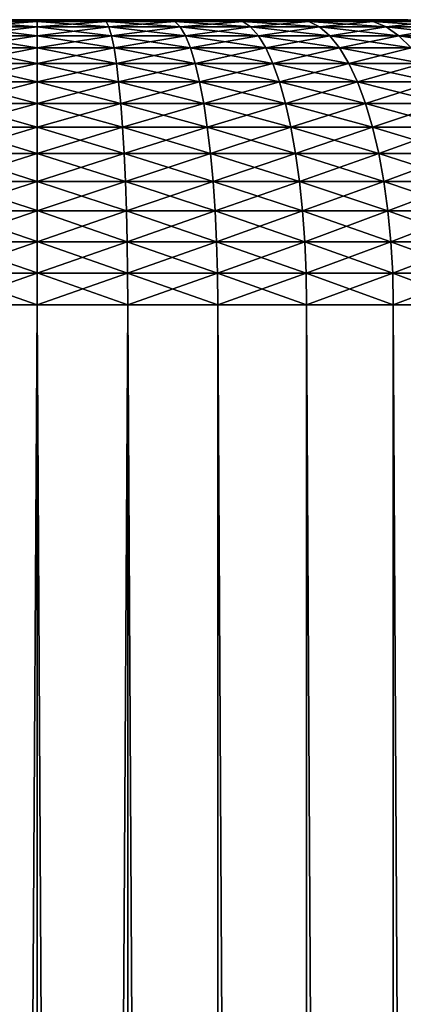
# Model space of a CAD drawing. Header units: metres. Extents: x -2 to 85, y -75 to 96.
# Tile 439 of 444: x 77.6 to 78.68, y 92.74 to 95.5. Entities that reach past the tile are written whole.
import ezdxf

# ---------------------------------------------------------------- set-up
doc = ezdxf.new("R2010")
doc.units = ezdxf.units.M
doc.layers.add('solid_20204500', color=7, linetype='CONTINUOUS')

msp = doc.modelspace()

# ---------------------------------------------------------------- linework, layer by layer
at = {"layer": 'solid_20204500'}
for points in [[(77.455833, 95.494972, -2.281323), (77.552437, 95.5, -2.197887), (77.650002, 95.5, -2.2)], [(77.455833, 95.494972, -2.281323), (77.650002, 95.5, -2.2), (77.650002, 95.494972, -2.289572)], [(77.650002, 95.494972, 2.289572), (77.552437, 95.5, 2.197887), (77.455833, 95.494972, 2.281323)], [(77.552437, 95.5, -2.197887), (77.650002, 95.5, 2.2), (77.650002, 95.5, -2.2)], [(77.552437, 95.5, -2.197887), (77.552437, 95.5, 2.197887), (77.650002, 95.5, 2.2)], [(77.650002, 95.494972, 2.289572), (77.650002, 95.5, 2.2), (77.552437, 95.5, 2.197887)], [(77.747566, 95.5, 2.197887), (77.747566, 95.5, -2.197887), (77.650002, 95.5, -2.2)], [(77.650002, 95.494972, -2.289572), (77.650002, 95.5, -2.2), (77.747566, 95.5, -2.197887)], [(77.650002, 95.5, 2.2), (77.747566, 95.5, 2.197887), (77.650002, 95.5, -2.2)], [(77.84417, 95.494972, -2.281323), (77.650002, 95.494972, -2.289572), (77.747566, 95.5, -2.197887)], [(77.84417, 95.494972, 2.281323), (77.747566, 95.5, 2.197887), (77.650002, 95.5, 2.2)], [(77.84417, 95.494972, 2.281323), (77.650002, 95.5, 2.2), (77.650002, 95.494972, 2.289572)], [(77.844864, 95.5, 2.191405), (77.844864, 95.5, -2.191405), (77.747566, 95.5, -2.197887)], [(77.84417, 95.494972, -2.281323), (77.747566, 95.5, -2.197887), (77.844864, 95.5, -2.191405)], [(77.747566, 95.5, 2.197887), (77.844864, 95.5, 2.191405), (77.747566, 95.5, -2.197887)], [(77.84417, 95.494972, 2.281323), (77.844864, 95.5, 2.191405), (77.747566, 95.5, 2.197887)], [(77.84417, 95.494972, -2.281323), (77.844864, 95.5, -2.191405), (77.941887, 95.5, -2.180554)], [(77.84417, 95.494972, -2.281323), (77.941887, 95.5, -2.180554), (78.036942, 95.494972, -2.256638)], [(78.036942, 95.494972, 2.256638), (77.844864, 95.5, 2.191405), (77.84417, 95.494972, 2.281323)], [(77.941887, 95.5, 2.180554), (77.941887, 95.5, -2.180554), (77.844864, 95.5, -2.191405)], [(77.844864, 95.5, 2.191405), (77.941887, 95.5, 2.180554), (77.844864, 95.5, -2.191405)], [(78.036942, 95.494972, 2.256638), (77.941887, 95.5, 2.180554), (77.844864, 95.5, 2.191405)], [(78.038887, 95.5, 2.165313), (78.038887, 95.5, -2.165313), (77.941887, 95.5, -2.180554)], [(78.036942, 95.494972, -2.256638), (77.941887, 95.5, -2.180554), (78.038887, 95.5, -2.165313)], [(77.941887, 95.5, 2.180554), (78.038887, 95.5, 2.165313), (77.941887, 95.5, -2.180554)], [(78.036942, 95.494972, 2.256638), (78.038887, 95.5, 2.165313), (77.941887, 95.5, 2.180554)], [(78.036942, 95.494972, -2.256638), (78.038887, 95.5, -2.165313), (78.135658, 95.5, -2.145699)], [(78.036942, 95.494972, -2.256638), (78.135658, 95.5, -2.145699), (78.226921, 95.494972, -2.215694)], [(78.226921, 95.494972, 2.215694), (78.038887, 95.5, 2.165313), (78.036942, 95.494972, 2.256638)], [(78.135658, 95.5, 2.145699), (78.135658, 95.5, -2.145699), (78.038887, 95.5, -2.165313)], [(78.038887, 95.5, 2.165313), (78.135658, 95.5, 2.145699), (78.038887, 95.5, -2.165313)], [(78.226921, 95.494972, 2.215694), (78.135658, 95.5, 2.145699), (78.038887, 95.5, 2.165313)], [(78.231438, 95.5, 2.121777), (78.231438, 95.5, -2.121777), (78.135658, 95.5, -2.145699)], [(78.226921, 95.494972, -2.215694), (78.135658, 95.5, -2.145699), (78.231438, 95.5, -2.121777)], [(78.135658, 95.5, 2.145699), (78.231438, 95.5, 2.121777), (78.135658, 95.5, -2.145699)], [(78.226921, 95.494972, 2.215694), (78.231438, 95.5, 2.121777), (78.135658, 95.5, 2.145699)], [(78.226921, 95.494972, -2.215694), (78.231438, 95.5, -2.121777), (78.32608, 95.5, -2.093508)], [(78.226921, 95.494972, -2.215694), (78.32608, 95.5, -2.093508), (78.41275, 95.494972, -2.158785)], [(78.41275, 95.494972, 2.158785), (78.231438, 95.5, 2.121777), (78.226921, 95.494972, 2.215694)], [(78.32608, 95.5, 2.093508), (78.32608, 95.5, -2.093508), (78.231438, 95.5, -2.121777)], [(78.231438, 95.5, 2.121777), (78.32608, 95.5, 2.093508), (78.231438, 95.5, -2.121777)], [(78.41275, 95.494972, 2.158785), (78.32608, 95.5, 2.093508), (78.231438, 95.5, 2.121777)], [(78.419739, 95.5, 2.060914), (78.419739, 95.5, -2.060914), (78.32608, 95.5, -2.093508)], [(78.41275, 95.494972, -2.158785), (78.32608, 95.5, -2.093508), (78.419739, 95.5, -2.060914)], [(78.32608, 95.5, 2.093508), (78.419739, 95.5, 2.060914), (78.32608, 95.5, -2.093508)], [(78.41275, 95.494972, 2.158785), (78.419739, 95.5, 2.060914), (78.32608, 95.5, 2.093508)], [(78.41275, 95.494972, -2.158785), (78.419739, 95.5, -2.060914), (78.511681, 95.5, -2.024229)], [(78.41275, 95.494972, -2.158785), (78.511681, 95.5, -2.024229), (78.593079, 95.494972, -2.086323)], [(78.593079, 95.494972, 2.086323), (78.419739, 95.5, 2.060914), (78.41275, 95.494972, 2.158785)], [(78.511681, 95.5, 2.024229), (78.511681, 95.5, -2.024229), (78.419739, 95.5, -2.060914)], [(78.419739, 95.5, 2.060914), (78.511681, 95.5, 2.024229), (78.419739, 95.5, -2.060914)], [(78.593079, 95.494972, 2.086323), (78.511681, 95.5, 2.024229), (78.419739, 95.5, 2.060914)], [(78.601685, 95.5, 1.983494), (78.601685, 95.5, -1.983494), (78.511681, 95.5, -2.024229)], [(78.593079, 95.494972, -2.086323), (78.511681, 95.5, -2.024229), (78.601685, 95.5, -1.983494)], [(78.511681, 95.5, 2.024229), (78.601685, 95.5, 1.983494), (78.511681, 95.5, -2.024229)], [(78.593079, 95.494972, 2.086323), (78.601685, 95.5, 1.983494), (78.511681, 95.5, 2.024229)], [(78.593079, 95.494972, -2.086323), (78.601685, 95.5, -1.983494), (78.689964, 95.5, -1.938659)], [(78.593079, 95.494972, -2.086323), (78.689964, 95.5, -1.938659), (78.766609, 95.494972, -1.998828)], [(78.766609, 95.494972, 1.998828), (78.601685, 95.5, 1.983494), (78.593079, 95.494972, 2.086323)], [(78.689964, 95.5, 1.938659), (78.689964, 95.5, -1.938659), (78.601685, 95.5, -1.983494)], [(78.601685, 95.5, 1.983494), (78.689964, 95.5, 1.938659), (78.601685, 95.5, -1.983494)], [(78.766609, 95.494972, 1.998828), (78.689964, 95.5, 1.938659), (78.601685, 95.5, 1.983494)], [(77.448326, 95.479919, 2.369537), (77.441002, 95.455048, 2.455515), (77.650002, 95.455048, 2.464393)], [(77.448326, 95.479919, -2.369537), (77.650002, 95.479919, -2.378104), (77.441002, 95.455048, -2.455515)], [(77.650002, 95.479919, -2.378104), (77.650002, 95.455048, -2.464393), (77.441002, 95.455048, -2.455515)], [(77.455833, 95.494972, 2.281323), (77.448326, 95.479919, 2.369537), (77.650002, 95.479919, 2.378104)], [(77.455833, 95.494972, -2.281323), (77.650002, 95.494972, -2.289572), (77.448326, 95.479919, -2.369537)], [(77.650002, 95.494972, -2.289572), (77.650002, 95.479919, -2.378104), (77.448326, 95.479919, -2.369537)], [(77.650002, 95.479919, 2.378104), (77.448326, 95.479919, 2.369537), (77.650002, 95.455048, 2.464393)], [(77.650002, 95.494972, 2.289572), (77.455833, 95.494972, 2.281323), (77.650002, 95.479919, 2.378104)], [(77.84417, 95.494972, 2.281323), (77.650002, 95.494972, 2.289572), (77.851677, 95.479919, 2.369537)], [(77.851677, 95.479919, 2.369537), (77.650002, 95.494972, 2.289572), (77.650002, 95.479919, 2.378104)], [(77.84417, 95.494972, -2.281323), (77.650002, 95.479919, -2.378104), (77.650002, 95.494972, -2.289572)], [(77.84417, 95.494972, -2.281323), (77.851677, 95.479919, -2.369537), (77.650002, 95.479919, -2.378104)], [(77.851677, 95.479919, 2.369537), (77.650002, 95.479919, 2.378104), (77.858994, 95.455048, 2.455515)], [(77.858994, 95.455048, 2.455515), (77.650002, 95.479919, 2.378104), (77.650002, 95.455048, 2.464393)], [(77.851677, 95.479919, -2.369537), (77.858994, 95.455048, -2.455515), (77.650002, 95.455048, -2.464393)], [(77.851677, 95.479919, -2.369537), (77.650002, 95.455048, -2.464393), (77.650002, 95.479919, -2.378104)], [(77.84417, 95.494972, -2.281323), (78.036942, 95.494972, -2.256638), (77.851677, 95.479919, -2.369537)], [(78.036942, 95.494972, 2.256638), (77.84417, 95.494972, 2.281323), (78.051903, 95.479919, 2.343897)], [(77.84417, 95.494972, 2.281323), (77.851677, 95.479919, 2.369537), (78.051903, 95.479919, 2.343897)], [(78.036942, 95.494972, -2.256638), (78.051903, 95.479919, -2.343897), (77.851677, 95.479919, -2.369537)], [(77.851677, 95.479919, -2.369537), (78.051903, 95.479919, -2.343897), (77.858994, 95.455048, -2.455515)], [(78.051903, 95.479919, 2.343897), (77.851677, 95.479919, 2.369537), (78.066483, 95.455048, 2.428945)], [(77.851677, 95.479919, 2.369537), (77.858994, 95.455048, 2.455515), (78.066483, 95.455048, 2.428945)], [(78.051903, 95.479919, -2.343897), (78.066483, 95.455048, -2.428945), (77.858994, 95.455048, -2.455515)], [(78.036942, 95.494972, -2.256638), (78.226921, 95.494972, -2.215694), (78.051903, 95.479919, -2.343897)], [(78.226921, 95.494972, 2.215694), (78.036942, 95.494972, 2.256638), (78.249229, 95.479919, 2.30137)], [(78.036942, 95.494972, 2.256638), (78.051903, 95.479919, 2.343897), (78.249229, 95.479919, 2.30137)], [(78.226921, 95.494972, -2.215694), (78.249229, 95.479919, -2.30137), (78.051903, 95.479919, -2.343897)], [(78.051903, 95.479919, -2.343897), (78.249229, 95.479919, -2.30137), (78.066483, 95.455048, -2.428945)], [(78.249229, 95.479919, 2.30137), (78.051903, 95.479919, 2.343897), (78.270973, 95.455048, 2.384874)], [(78.051903, 95.479919, 2.343897), (78.066483, 95.455048, 2.428945), (78.270973, 95.455048, 2.384874)], [(78.249229, 95.479919, -2.30137), (78.270973, 95.455048, -2.384874), (78.066483, 95.455048, -2.428945)], [(78.226921, 95.494972, -2.215694), (78.41275, 95.494972, -2.158785), (78.249229, 95.479919, -2.30137)], [(78.41275, 95.494972, 2.158785), (78.226921, 95.494972, 2.215694), (78.442238, 95.479919, 2.242261)], [(78.226921, 95.494972, 2.215694), (78.249229, 95.479919, 2.30137), (78.442238, 95.479919, 2.242261)], [(78.41275, 95.494972, -2.158785), (78.442238, 95.479919, -2.242261), (78.249229, 95.479919, -2.30137)], [(78.249229, 95.479919, -2.30137), (78.442238, 95.479919, -2.242261), (78.270973, 95.455048, -2.384874)], [(78.442238, 95.479919, 2.242261), (78.249229, 95.479919, 2.30137), (78.470985, 95.455048, 2.32362)], [(78.249229, 95.479919, 2.30137), (78.270973, 95.455048, 2.384874), (78.470985, 95.455048, 2.32362)], [(78.442238, 95.479919, -2.242261), (78.470985, 95.455048, -2.32362), (78.270973, 95.455048, -2.384874)], [(78.41275, 95.494972, -2.158785), (78.593079, 95.494972, -2.086323), (78.442238, 95.479919, -2.242261)], [(78.593079, 95.494972, 2.086323), (78.41275, 95.494972, 2.158785), (78.629547, 95.479919, 2.166996)], [(78.41275, 95.494972, 2.158785), (78.442238, 95.479919, 2.242261), (78.629547, 95.479919, 2.166996)], [(78.593079, 95.494972, -2.086323), (78.629547, 95.479919, -2.166996), (78.442238, 95.479919, -2.242261)], [(78.442238, 95.479919, -2.242261), (78.629547, 95.479919, -2.166996), (78.470985, 95.455048, -2.32362)], [(78.629547, 95.479919, 2.166996), (78.442238, 95.479919, 2.242261), (78.665085, 95.455048, 2.245625)], [(78.442238, 95.479919, 2.242261), (78.470985, 95.455048, 2.32362), (78.665085, 95.455048, 2.245625)], [(78.629547, 95.479919, -2.166996), (78.665085, 95.455048, -2.245625), (78.470985, 95.455048, -2.32362)], [(78.593079, 95.494972, -2.086323), (78.766609, 95.494972, -1.998828), (78.629547, 95.479919, -2.166996)], [(78.766609, 95.494972, 1.998828), (78.593079, 95.494972, 2.086323), (78.809792, 95.479919, 2.076118)], [(78.593079, 95.494972, 2.086323), (78.629547, 95.479919, 2.166996), (78.809792, 95.479919, 2.076118)], [(78.766609, 95.494972, -1.998828), (78.809792, 95.479919, -2.076118), (78.629547, 95.479919, -2.166996)], [(78.629547, 95.479919, -2.166996), (78.809792, 95.479919, -2.076118), (78.665085, 95.455048, -2.245625)], [(78.809792, 95.479919, 2.076118), (78.629547, 95.479919, 2.166996), (78.851875, 95.455048, 2.15145)], [(78.629547, 95.479919, 2.166996), (78.665085, 95.455048, 2.245625), (78.851875, 95.455048, 2.15145)], [(78.809792, 95.479919, -2.076118), (78.851875, 95.455048, -2.15145), (78.665085, 95.455048, -2.245625)], [(77.441002, 95.455048, 2.455515), (77.433968, 95.420662, 2.538173), (77.650002, 95.420662, 2.54735)], [(77.650002, 95.455048, -2.464393), (77.650002, 95.420662, -2.54735), (77.433968, 95.420662, -2.538173)], [(77.441002, 95.455048, -2.455515), (77.650002, 95.455048, -2.464393), (77.433968, 95.420662, -2.538173)], [(77.650002, 95.455048, 2.464393), (77.441002, 95.455048, 2.455515), (77.650002, 95.420662, 2.54735)], [(77.858994, 95.455048, 2.455515), (77.650002, 95.455048, 2.464393), (77.866028, 95.420662, 2.538173)], [(77.866028, 95.420662, 2.538173), (77.650002, 95.455048, 2.464393), (77.650002, 95.420662, 2.54735)], [(77.858994, 95.455048, -2.455515), (77.650002, 95.420662, -2.54735), (77.650002, 95.455048, -2.464393)], [(77.858994, 95.455048, -2.455515), (77.866028, 95.420662, -2.538173), (77.650002, 95.420662, -2.54735)], [(77.858994, 95.455048, -2.455515), (78.066483, 95.455048, -2.428945), (77.866028, 95.420662, -2.538173)], [(77.858994, 95.455048, 2.455515), (77.866028, 95.420662, 2.538173), (78.080505, 95.420662, 2.510708)], [(78.066483, 95.455048, 2.428945), (77.858994, 95.455048, 2.455515), (78.080505, 95.420662, 2.510708)], [(78.066483, 95.455048, -2.428945), (78.080505, 95.420662, -2.510708), (77.866028, 95.420662, -2.538173)], [(78.066483, 95.455048, -2.428945), (78.270973, 95.455048, -2.384874), (78.080505, 95.420662, -2.510708)], [(78.066483, 95.455048, 2.428945), (78.080505, 95.420662, 2.510708), (78.291878, 95.420662, 2.465154)], [(78.270973, 95.455048, 2.384874), (78.066483, 95.455048, 2.428945), (78.291878, 95.420662, 2.465154)], [(78.270973, 95.455048, -2.384874), (78.291878, 95.420662, -2.465154), (78.080505, 95.420662, -2.510708)], [(78.270973, 95.455048, -2.384874), (78.470985, 95.455048, -2.32362), (78.291878, 95.420662, -2.465154)], [(78.270973, 95.455048, 2.384874), (78.291878, 95.420662, 2.465154), (78.498627, 95.420662, 2.401839)], [(78.470985, 95.455048, 2.32362), (78.270973, 95.455048, 2.384874), (78.498627, 95.420662, 2.401839)], [(78.470985, 95.455048, -2.32362), (78.498627, 95.420662, -2.401839), (78.291878, 95.420662, -2.465154)], [(78.470985, 95.455048, -2.32362), (78.665085, 95.455048, -2.245625), (78.498627, 95.420662, -2.401839)], [(78.470985, 95.455048, 2.32362), (78.498627, 95.420662, 2.401839), (78.699257, 95.420662, 2.321218)], [(78.665085, 95.455048, 2.245625), (78.470985, 95.455048, 2.32362), (78.699257, 95.420662, 2.321218)], [(78.665085, 95.455048, -2.245625), (78.699257, 95.420662, -2.321218), (78.498627, 95.420662, -2.401839)], [(78.665085, 95.455048, -2.245625), (78.851875, 95.455048, -2.15145), (78.699257, 95.420662, -2.321218)], [(78.851875, 95.455048, 2.15145), (78.665085, 95.455048, 2.245625), (78.892326, 95.420662, 2.223872)], [(78.665085, 95.455048, 2.245625), (78.699257, 95.420662, 2.321218), (78.892326, 95.420662, 2.223872)], [(77.650002, 95.420662, -2.54735), (77.650002, 95.37719, -2.62593), (77.427307, 95.37719, -2.61647)], [(77.433968, 95.420662, -2.538173), (77.650002, 95.420662, -2.54735), (77.427307, 95.37719, -2.61647)], [(77.433968, 95.420662, 2.538173), (77.427307, 95.37719, 2.61647), (77.650002, 95.37719, 2.62593)], [(77.650002, 95.420662, 2.54735), (77.433968, 95.420662, 2.538173), (77.650002, 95.37719, 2.62593)], [(77.866028, 95.420662, 2.538173), (77.650002, 95.420662, 2.54735), (77.872696, 95.37719, 2.61647)], [(77.866028, 95.420662, -2.538173), (77.650002, 95.37719, -2.62593), (77.650002, 95.420662, -2.54735)], [(77.866028, 95.420662, -2.538173), (77.872696, 95.37719, -2.61647), (77.650002, 95.37719, -2.62593)], [(77.872696, 95.37719, 2.61647), (77.650002, 95.420662, 2.54735), (77.650002, 95.37719, 2.62593)], [(77.866028, 95.420662, -2.538173), (78.080505, 95.420662, -2.510708), (77.872696, 95.37719, -2.61647)], [(78.080505, 95.420662, 2.510708), (77.866028, 95.420662, 2.538173), (78.093781, 95.37719, 2.588158)], [(77.866028, 95.420662, 2.538173), (77.872696, 95.37719, 2.61647), (78.093781, 95.37719, 2.588158)], [(78.080505, 95.420662, -2.510708), (78.093781, 95.37719, -2.588158), (77.872696, 95.37719, -2.61647)], [(78.080505, 95.420662, -2.510708), (78.291878, 95.420662, -2.465154), (78.093781, 95.37719, -2.588158)], [(78.291878, 95.420662, 2.465154), (78.080505, 95.420662, 2.510708), (78.311676, 95.37719, 2.541199)], [(78.080505, 95.420662, 2.510708), (78.093781, 95.37719, 2.588158), (78.311676, 95.37719, 2.541199)], [(78.291878, 95.420662, -2.465154), (78.311676, 95.37719, -2.541198), (78.093781, 95.37719, -2.588158)], [(78.291878, 95.420662, -2.465154), (78.498627, 95.420662, -2.401839), (78.311676, 95.37719, -2.541198)], [(78.498627, 95.420662, 2.401839), (78.291878, 95.420662, 2.465154), (78.524803, 95.37719, 2.47593)], [(78.291878, 95.420662, 2.465154), (78.311676, 95.37719, 2.541199), (78.524803, 95.37719, 2.47593)], [(78.498627, 95.420662, -2.401839), (78.524803, 95.37719, -2.47593), (78.311676, 95.37719, -2.541198)], [(78.498627, 95.420662, -2.401839), (78.699257, 95.420662, -2.321218), (78.524803, 95.37719, -2.47593)], [(78.699257, 95.420662, 2.321218), (78.498627, 95.420662, 2.401839), (78.731621, 95.37719, 2.392822)], [(78.498627, 95.420662, 2.401839), (78.524803, 95.37719, 2.47593), (78.731621, 95.37719, 2.392822)], [(78.699257, 95.420662, -2.321218), (78.731621, 95.37719, -2.392822), (78.524803, 95.37719, -2.47593)], [(77.650002, 95.37719, -2.62593), (77.650002, 95.325188, -2.699143), (77.421097, 95.325188, -2.689419)], [(77.427307, 95.37719, -2.61647), (77.650002, 95.37719, -2.62593), (77.421097, 95.325188, -2.689419)], [(77.427307, 95.37719, 2.61647), (77.421097, 95.325188, 2.689419), (77.650002, 95.325188, 2.699143)], [(77.650002, 95.37719, 2.62593), (77.427307, 95.37719, 2.61647), (77.650002, 95.325188, 2.699143)], [(77.872696, 95.37719, -2.61647), (77.650002, 95.325188, -2.699143), (77.650002, 95.37719, -2.62593)], [(77.872696, 95.37719, -2.61647), (77.878906, 95.325188, -2.689419), (77.650002, 95.325188, -2.699143)], [(77.878906, 95.325188, 2.689419), (77.650002, 95.37719, 2.62593), (77.650002, 95.325188, 2.699143)], [(77.872696, 95.37719, 2.61647), (77.650002, 95.37719, 2.62593), (77.878906, 95.325188, 2.689419)], [(77.872696, 95.37719, 2.61647), (77.878906, 95.325188, 2.689419), (78.106155, 95.325188, 2.660318)], [(77.872696, 95.37719, -2.61647), (78.093781, 95.37719, -2.588158), (77.878906, 95.325188, -2.689419)], [(78.093781, 95.37719, 2.588158), (77.872696, 95.37719, 2.61647), (78.106155, 95.325188, 2.660318)], [(78.093781, 95.37719, -2.588158), (78.106155, 95.325188, -2.660318), (77.878906, 95.325188, -2.689419)], [(78.093781, 95.37719, -2.588158), (78.311676, 95.37719, -2.541198), (78.106155, 95.325188, -2.660318)], [(78.311676, 95.37719, 2.541199), (78.093781, 95.37719, 2.588158), (78.330124, 95.325188, 2.612049)], [(78.093781, 95.37719, 2.588158), (78.106155, 95.325188, 2.660318), (78.330124, 95.325188, 2.612049)], [(78.311676, 95.37719, -2.541198), (78.330124, 95.325188, -2.612049), (78.106155, 95.325188, -2.660318)], [(78.311676, 95.37719, -2.541198), (78.524803, 95.37719, -2.47593), (78.330124, 95.325188, -2.612049)], [(78.524803, 95.37719, 2.47593), (78.311676, 95.37719, 2.541199), (78.549194, 95.325188, 2.544961)], [(78.311676, 95.37719, 2.541199), (78.330124, 95.325188, 2.612049), (78.549194, 95.325188, 2.544961)], [(78.524803, 95.37719, -2.47593), (78.549194, 95.325188, -2.544961), (78.330124, 95.325188, -2.612049)], [(78.524803, 95.37719, -2.47593), (78.731621, 95.37719, -2.392822), (78.549194, 95.325188, -2.544961)], [(78.731621, 95.37719, 2.392822), (78.524803, 95.37719, 2.47593), (78.76178, 95.325188, 2.459536)], [(78.524803, 95.37719, 2.47593), (78.549194, 95.325188, 2.544961), (78.76178, 95.325188, 2.459536)], [(78.731621, 95.37719, -2.392822), (78.76178, 95.325188, -2.459536), (78.549194, 95.325188, -2.544961)], [(77.650002, 95.325188, -2.699143), (77.650002, 95.265305, -2.766066), (77.415421, 95.265305, -2.756101)], [(77.421097, 95.325188, -2.689419), (77.650002, 95.325188, -2.699143), (77.415421, 95.265305, -2.756101)], [(77.421097, 95.325188, 2.689419), (77.415421, 95.265305, 2.756101), (77.650002, 95.265305, 2.766066)], [(77.650002, 95.325188, 2.699143), (77.421097, 95.325188, 2.689419), (77.650002, 95.265305, 2.766066)], [(77.878906, 95.325188, -2.689419), (77.650002, 95.265305, -2.766066), (77.650002, 95.325188, -2.699143)], [(77.878906, 95.325188, -2.689419), (77.884583, 95.265305, -2.756101), (77.650002, 95.265305, -2.766066)], [(77.884583, 95.265305, 2.756101), (77.650002, 95.325188, 2.699143), (77.650002, 95.265305, 2.766066)], [(77.878906, 95.325188, 2.689419), (77.650002, 95.325188, 2.699143), (77.884583, 95.265305, 2.756101)], [(77.878906, 95.325188, -2.689419), (78.106155, 95.325188, -2.660318), (77.884583, 95.265305, -2.756101)], [(78.106155, 95.325188, 2.660318), (77.878906, 95.325188, 2.689419), (78.11747, 95.265305, 2.726279)], [(77.878906, 95.325188, 2.689419), (77.884583, 95.265305, 2.756101), (78.11747, 95.265305, 2.726279)], [(78.106155, 95.325188, -2.660318), (78.11747, 95.265305, -2.726279), (77.884583, 95.265305, -2.756101)], [(78.106155, 95.325188, -2.660318), (78.330124, 95.325188, -2.612049), (78.11747, 95.265305, -2.726279)], [(78.330124, 95.325188, 2.612049), (78.106155, 95.325188, 2.660318), (78.346985, 95.265305, 2.676813)], [(78.106155, 95.325188, 2.660318), (78.11747, 95.265305, 2.726279), (78.346985, 95.265305, 2.676813)], [(78.330124, 95.325188, -2.612049), (78.346985, 95.265305, -2.676813), (78.11747, 95.265305, -2.726279)], [(78.330124, 95.325188, -2.612049), (78.549194, 95.325188, -2.544961), (78.346985, 95.265305, -2.676813)], [(78.549194, 95.325188, 2.544961), (78.330124, 95.325188, 2.612049), (78.571487, 95.265305, 2.608061)], [(78.330124, 95.325188, 2.612049), (78.346985, 95.265305, 2.676813), (78.571487, 95.265305, 2.608061)], [(78.549194, 95.325188, -2.544961), (78.571487, 95.265305, -2.608061), (78.346985, 95.265305, -2.676813)], [(78.549194, 95.325188, -2.544961), (78.76178, 95.325188, -2.459536), (78.571487, 95.265305, -2.608061)], [(78.76178, 95.325188, 2.459536), (78.549194, 95.325188, 2.544961), (78.789345, 95.265305, 2.520518)], [(78.549194, 95.325188, 2.544961), (78.571487, 95.265305, 2.608061), (78.789345, 95.265305, 2.520518)], [(78.76178, 95.325188, -2.459536), (78.789345, 95.265305, -2.520518), (78.571487, 95.265305, -2.608061)], [(77.650002, 95.265305, -2.766066), (77.650002, 95.198303, -2.825857), (77.410347, 95.198303, -2.815676)], [(77.415421, 95.265305, -2.756101), (77.650002, 95.265305, -2.766066), (77.410347, 95.198303, -2.815676)], [(77.415421, 95.265305, 2.756101), (77.410347, 95.198303, 2.815676), (77.650002, 95.198303, 2.825857)], [(77.650002, 95.265305, 2.766066), (77.415421, 95.265305, 2.756101), (77.650002, 95.198303, 2.825857)], [(77.884583, 95.265305, -2.756101), (77.650002, 95.198303, -2.825857), (77.650002, 95.265305, -2.766066)], [(77.884583, 95.265305, -2.756101), (77.889648, 95.198303, -2.815676), (77.650002, 95.198303, -2.825857)], [(77.889648, 95.198303, 2.815676), (77.650002, 95.265305, 2.766066), (77.650002, 95.198303, 2.825857)], [(77.884583, 95.265305, 2.756101), (77.650002, 95.265305, 2.766066), (77.889648, 95.198303, 2.815676)], [(77.884583, 95.265305, -2.756101), (78.11747, 95.265305, -2.726279), (77.889648, 95.198303, -2.815676)], [(78.11747, 95.265305, 2.726279), (77.884583, 95.265305, 2.756101), (78.127571, 95.198303, 2.785209)], [(77.884583, 95.265305, 2.756101), (77.889648, 95.198303, 2.815676), (78.127571, 95.198303, 2.785209)], [(78.11747, 95.265305, -2.726279), (78.127571, 95.198303, -2.785209), (77.889648, 95.198303, -2.815676)], [(78.11747, 95.265305, -2.726279), (78.346985, 95.265305, -2.676813), (78.127571, 95.198303, -2.785209)], [(78.346985, 95.265305, 2.676813), (78.11747, 95.265305, 2.726279), (78.362053, 95.198303, 2.734675)], [(78.11747, 95.265305, 2.726279), (78.127571, 95.198303, 2.785209), (78.362053, 95.198303, 2.734675)], [(78.346985, 95.265305, -2.676813), (78.362053, 95.198303, -2.734675), (78.127571, 95.198303, -2.785209)], [(78.346985, 95.265305, -2.676813), (78.571487, 95.265305, -2.608061), (78.362053, 95.198303, -2.734675)], [(78.571487, 95.265305, 2.608061), (78.346985, 95.265305, 2.676813), (78.591408, 95.198303, 2.664437)], [(78.346985, 95.265305, 2.676813), (78.362053, 95.198303, 2.734675), (78.591408, 95.198303, 2.664437)], [(78.571487, 95.265305, -2.608061), (78.591408, 95.198303, -2.664437), (78.362053, 95.198303, -2.734675)], [(78.571487, 95.265305, -2.608061), (78.789345, 95.265305, -2.520518), (78.591408, 95.198303, -2.664437)], [(78.789345, 95.265305, 2.520518), (78.571487, 95.265305, 2.608061), (78.813972, 95.198303, 2.575001)], [(78.571487, 95.265305, 2.608061), (78.591408, 95.198303, 2.664437), (78.813972, 95.198303, 2.575001)], [(78.789345, 95.265305, -2.520518), (78.813972, 95.198303, -2.575001), (78.591408, 95.198303, -2.664437)], [(77.650002, 95.198303, -2.825857), (77.650002, 95.125015, -2.877761), (77.405952, 95.125015, -2.867394)], [(77.410347, 95.198303, -2.815676), (77.650002, 95.198303, -2.825857), (77.405952, 95.125015, -2.867394)], [(77.410347, 95.198303, 2.815676), (77.405952, 95.125015, 2.867394), (77.650002, 95.125015, 2.877761)], [(77.650002, 95.198303, 2.825857), (77.410347, 95.198303, 2.815676), (77.650002, 95.125015, 2.877761)], [(77.889648, 95.198303, -2.815676), (77.650002, 95.125015, -2.877761), (77.650002, 95.198303, -2.825857)], [(77.889648, 95.198303, -2.815676), (77.894051, 95.125015, -2.867394), (77.650002, 95.125015, -2.877761)], [(77.894051, 95.125015, 2.867394), (77.650002, 95.198303, 2.825857), (77.650002, 95.125015, 2.877761)], [(77.889648, 95.198303, 2.815676), (77.650002, 95.198303, 2.825857), (77.894051, 95.125015, 2.867394)], [(77.889648, 95.198303, -2.815676), (78.127571, 95.198303, -2.785209), (77.894051, 95.125015, -2.867394)], [(78.127571, 95.198303, 2.785209), (77.889648, 95.198303, 2.815676), (78.136345, 95.125015, 2.836367)], [(77.889648, 95.198303, 2.815676), (77.894051, 95.125015, 2.867394), (78.136345, 95.125015, 2.836367)], [(78.127571, 95.198303, -2.785209), (78.136345, 95.125015, -2.836367), (77.894051, 95.125015, -2.867394)], [(78.127571, 95.198303, -2.785209), (78.362053, 95.198303, -2.734675), (78.136345, 95.125015, -2.836367)], [(78.362053, 95.198303, 2.734675), (78.127571, 95.198303, 2.785209), (78.37513, 95.125015, 2.784904)], [(78.127571, 95.198303, 2.785209), (78.136345, 95.125015, 2.836367), (78.37513, 95.125015, 2.784904)], [(78.362053, 95.198303, -2.734675), (78.37513, 95.125015, -2.784904), (78.136345, 95.125015, -2.836367)], [(78.362053, 95.198303, -2.734675), (78.591408, 95.198303, -2.664437), (78.37513, 95.125015, -2.784904)], [(78.591408, 95.198303, 2.664437), (78.362053, 95.198303, 2.734675), (78.608696, 95.125015, 2.713376)], [(78.362053, 95.198303, 2.734675), (78.37513, 95.125015, 2.784904), (78.608696, 95.125015, 2.713376)], [(78.591408, 95.198303, -2.664437), (78.608696, 95.125015, -2.713376), (78.37513, 95.125015, -2.784904)], [(78.591408, 95.198303, -2.664437), (78.813972, 95.198303, -2.575001), (78.608696, 95.125015, -2.713376)], [(78.813972, 95.198303, 2.575001), (78.591408, 95.198303, 2.664437), (78.83535, 95.125015, 2.622298)], [(78.591408, 95.198303, 2.664437), (78.608696, 95.125015, 2.713376), (78.83535, 95.125015, 2.622298)], [(78.813972, 95.198303, -2.575001), (78.83535, 95.125015, -2.622298), (78.608696, 95.125015, -2.713376)], [(77.405952, 95.125015, 2.867394), (77.402267, 95.046379, 2.910602), (77.650002, 95.046379, 2.921125)], [(77.650002, 95.125015, -2.877761), (77.650002, 95.046379, -2.921125), (77.402275, 95.046379, -2.910602)], [(77.405952, 95.125015, -2.867394), (77.650002, 95.125015, -2.877761), (77.402275, 95.046379, -2.910602)], [(77.650002, 95.125015, 2.877761), (77.405952, 95.125015, 2.867394), (77.650002, 95.046379, 2.921125)], [(77.894051, 95.125015, -2.867394), (77.650002, 95.046379, -2.921125), (77.650002, 95.125015, -2.877761)], [(77.894051, 95.125015, -2.867394), (77.897728, 95.046379, -2.910602), (77.650002, 95.046379, -2.921125)], [(77.897728, 95.046379, 2.910602), (77.650002, 95.125015, 2.877761), (77.650002, 95.046379, 2.921125)], [(77.894051, 95.125015, 2.867394), (77.650002, 95.125015, 2.877761), (77.897728, 95.046379, 2.910602)], [(77.894051, 95.125015, -2.867394), (78.136345, 95.125015, -2.836367), (77.897728, 95.046379, -2.910602)], [(78.136345, 95.125015, 2.836367), (77.894051, 95.125015, 2.867394), (78.143669, 95.046379, 2.879107)], [(77.894051, 95.125015, 2.867394), (77.897728, 95.046379, 2.910602), (78.143669, 95.046379, 2.879107)], [(78.136345, 95.125015, -2.836367), (78.143669, 95.046379, -2.879107), (77.897728, 95.046379, -2.910602)], [(78.136345, 95.125015, -2.836367), (78.37513, 95.125015, -2.784904), (78.143669, 95.046379, -2.879107)], [(78.37513, 95.125015, 2.784904), (78.136345, 95.125015, 2.836367), (78.386063, 95.046379, 2.826869)], [(78.136345, 95.125015, 2.836367), (78.143669, 95.046379, 2.879107), (78.386063, 95.046379, 2.826869)], [(78.37513, 95.125015, -2.784904), (78.386063, 95.046379, -2.826869), (78.143669, 95.046379, -2.879107)], [(78.37513, 95.125015, -2.784904), (78.608696, 95.125015, -2.713376), (78.386063, 95.046379, -2.826869)], [(78.608696, 95.125015, 2.713376), (78.37513, 95.125015, 2.784904), (78.623146, 95.046379, 2.754263)], [(78.37513, 95.125015, 2.784904), (78.386063, 95.046379, 2.826869), (78.623146, 95.046379, 2.754263)], [(78.608696, 95.125015, -2.713376), (78.623146, 95.046379, -2.754263), (78.386063, 95.046379, -2.826869)], [(78.608696, 95.125015, -2.713376), (78.83535, 95.125015, -2.622298), (78.623146, 95.046379, -2.754263)], [(78.83535, 95.125015, 2.622298), (78.608696, 95.125015, 2.713376), (78.853218, 95.046379, 2.661813)], [(78.608696, 95.125015, 2.713376), (78.623146, 95.046379, 2.754263), (78.853218, 95.046379, 2.661813)], [(78.83535, 95.125015, -2.622298), (78.853218, 95.046379, -2.661813), (78.623146, 95.046379, -2.754263)], [(77.650002, 95.046379, -2.921125), (77.650002, 94.963379, -2.955403), (77.399361, 94.963379, -2.944756)], [(77.402275, 95.046379, -2.910602), (77.650002, 95.046379, -2.921125), (77.399361, 94.963379, -2.944756)], [(77.402267, 95.046379, 2.910602), (77.399361, 94.963379, 2.944756), (77.650002, 94.964226, 2.955107)], [(77.650002, 94.964226, 2.955107), (77.650002, 95.046379, 2.921125), (77.402267, 95.046379, 2.910602)], [(77.897728, 95.046379, -2.910602), (77.900635, 94.963379, -2.944756), (77.650002, 94.963379, -2.955403)], [(77.897728, 95.046379, -2.910602), (77.650002, 94.963379, -2.955403), (77.650002, 95.046379, -2.921125)], [(77.900635, 94.963379, 2.944756), (77.650002, 95.046379, 2.921125), (77.650002, 94.964226, 2.955107)], [(77.897728, 95.046379, 2.910602), (77.650002, 95.046379, 2.921125), (77.900635, 94.963379, 2.944756)], [(77.897728, 95.046379, -2.910602), (78.143669, 95.046379, -2.879107), (77.900635, 94.963379, -2.944756)], [(78.143669, 95.046379, 2.879107), (77.897728, 95.046379, 2.910602), (78.149467, 94.963379, 2.912892)], [(77.897728, 95.046379, 2.910602), (77.900635, 94.963379, 2.944756), (78.149467, 94.963379, 2.912892)], [(78.143669, 95.046379, -2.879107), (78.149467, 94.963379, -2.912892), (77.900635, 94.963379, -2.944756)], [(78.143669, 95.046379, -2.879107), (78.386063, 95.046379, -2.826869), (78.149467, 94.963379, -2.912892)], [(78.386063, 95.046379, 2.826869), (78.143669, 95.046379, 2.879107), (78.394699, 94.963379, 2.86004)], [(78.143669, 95.046379, 2.879107), (78.149467, 94.963379, 2.912892), (78.394699, 94.963379, 2.86004)], [(78.386063, 95.046379, -2.826869), (78.394699, 94.963379, -2.86004), (78.149467, 94.963379, -2.912892)], [(78.386063, 95.046379, -2.826869), (78.623146, 95.046379, -2.754263), (78.394699, 94.963379, -2.86004)], [(78.623146, 95.046379, 2.754263), (78.386063, 95.046379, 2.826869), (78.63456, 94.963379, 2.786582)], [(78.386063, 95.046379, 2.826869), (78.394699, 94.963379, 2.86004), (78.63456, 94.963379, 2.786582)], [(78.623146, 95.046379, -2.754263), (78.63456, 94.963379, -2.786582), (78.394699, 94.963379, -2.86004)], [(78.623146, 95.046379, -2.754263), (78.853218, 95.046379, -2.661813), (78.63456, 94.963379, -2.786582)], [(78.853218, 95.046379, 2.661813), (78.623146, 95.046379, 2.754263), (78.867332, 94.963379, 2.693047)], [(78.623146, 95.046379, 2.754263), (78.63456, 94.963379, 2.786582), (78.867332, 94.963379, 2.693047)], [(78.853218, 95.046379, -2.661813), (78.867332, 94.963379, -2.693047), (78.63456, 94.963379, -2.786582)], [(77.650002, 94.963379, -2.955403), (77.650002, 94.877052, -2.980161), (77.397263, 94.877052, -2.969425)], [(77.399361, 94.963379, -2.944756), (77.650002, 94.963379, -2.955403), (77.397263, 94.877052, -2.969425)], [(77.399361, 94.963379, 2.944756), (77.397263, 94.877052, 2.969425), (77.650002, 94.878014, 2.979942)], [(77.650002, 94.878014, 2.979942), (77.650002, 94.964226, 2.955107), (77.399361, 94.963379, 2.944756)], [(77.902733, 94.877052, 2.969425), (77.650002, 94.964226, 2.955107), (77.650002, 94.878014, 2.979942)], [(77.900635, 94.963379, 2.944756), (77.650002, 94.964226, 2.955107), (77.902733, 94.877052, 2.969425)], [(77.900635, 94.963379, -2.944756), (77.902733, 94.877052, -2.969425), (77.650002, 94.877052, -2.980161)], [(77.900635, 94.963379, -2.944756), (77.650002, 94.877052, -2.980161), (77.650002, 94.963379, -2.955403)], [(77.900635, 94.963379, -2.944756), (78.149467, 94.963379, -2.912892), (77.902733, 94.877052, -2.969425)], [(78.149467, 94.963379, 2.912892), (77.900635, 94.963379, 2.944756), (78.153648, 94.877052, 2.937294)], [(77.900635, 94.963379, 2.944756), (77.902733, 94.877052, 2.969425), (78.153648, 94.877052, 2.937294)], [(78.149467, 94.963379, -2.912892), (78.153648, 94.877052, -2.937294), (77.902733, 94.877052, -2.969425)], [(78.149467, 94.963379, -2.912892), (78.394699, 94.963379, -2.86004), (78.153648, 94.877052, -2.937294)], [(78.394699, 94.963379, 2.86004), (78.149467, 94.963379, 2.912892), (78.400932, 94.877052, 2.884)], [(78.149467, 94.963379, 2.912892), (78.153648, 94.877052, 2.937294), (78.400932, 94.877052, 2.884)], [(78.394699, 94.963379, -2.86004), (78.400932, 94.877052, -2.884), (78.153648, 94.877052, -2.937294)], [(78.394699, 94.963379, -2.86004), (78.63456, 94.963379, -2.786582), (78.400932, 94.877052, -2.884)], [(78.63456, 94.963379, 2.786582), (78.394699, 94.963379, 2.86004), (78.642807, 94.877052, 2.809927)], [(78.394699, 94.963379, 2.86004), (78.400932, 94.877052, 2.884), (78.642807, 94.877052, 2.809927)], [(78.63456, 94.963379, -2.786582), (78.642807, 94.877052, -2.809927), (78.400932, 94.877052, -2.884)], [(78.63456, 94.963379, -2.786582), (78.867332, 94.963379, -2.693047), (78.642807, 94.877052, -2.809927)], [(78.867332, 94.963379, 2.693047), (78.63456, 94.963379, 2.786582), (78.877533, 94.877052, 2.715608)], [(78.63456, 94.963379, 2.786582), (78.642807, 94.877052, 2.809927), (78.877533, 94.877052, 2.715608)], [(78.867332, 94.963379, -2.693047), (78.877533, 94.877052, -2.715608), (78.642807, 94.877052, -2.809927)], [(77.650002, 94.877052, -2.980161), (77.650002, 94.788498, -2.99509), (77.395996, 94.788498, -2.9843)], [(77.397263, 94.877052, -2.969425), (77.650002, 94.877052, -2.980161), (77.395996, 94.788498, -2.9843)], [(77.397263, 94.877052, 2.969425), (77.395996, 94.788498, 2.9843), (77.650002, 94.789574, 2.99497)], [(77.650002, 94.789574, 2.99497), (77.650002, 94.878014, 2.979942), (77.397263, 94.877052, 2.969425)], [(77.903999, 94.788498, 2.9843), (77.650002, 94.878014, 2.979942), (77.650002, 94.789574, 2.99497)], [(77.902733, 94.877052, 2.969425), (77.650002, 94.878014, 2.979942), (77.903999, 94.788498, 2.9843)], [(77.902733, 94.877052, -2.969425), (77.903999, 94.788498, -2.9843), (77.650002, 94.788498, -2.99509)], [(77.902733, 94.877052, -2.969425), (77.650002, 94.788498, -2.99509), (77.650002, 94.877052, -2.980161)], [(77.902733, 94.877052, -2.969425), (78.153648, 94.877052, -2.937294), (77.903999, 94.788498, -2.9843)], [(78.153648, 94.877052, 2.937294), (77.902733, 94.877052, 2.969425), (78.156174, 94.788498, 2.952008)], [(77.902733, 94.877052, 2.969425), (77.903999, 94.788498, 2.9843), (78.156174, 94.788498, 2.952008)], [(78.153648, 94.877052, -2.937294), (78.156174, 94.788498, -2.952008), (77.903999, 94.788498, -2.9843)], [(78.153648, 94.877052, -2.937294), (78.400932, 94.877052, -2.884), (78.156174, 94.788498, -2.952008)], [(78.400932, 94.877052, 2.884), (78.153648, 94.877052, 2.937294), (78.404694, 94.788498, 2.898447)], [(78.153648, 94.877052, 2.937294), (78.156174, 94.788498, 2.952008), (78.404694, 94.788498, 2.898447)], [(78.400932, 94.877052, -2.884), (78.404694, 94.788498, -2.898447), (78.156174, 94.788498, -2.952008)], [(78.400932, 94.877052, -2.884), (78.642807, 94.877052, -2.809927), (78.404694, 94.788498, -2.898447)], [(78.642807, 94.877052, 2.809927), (78.400932, 94.877052, 2.884), (78.647781, 94.788498, 2.824003)], [(78.400932, 94.877052, 2.884), (78.404694, 94.788498, 2.898447), (78.647781, 94.788498, 2.824003)], [(78.642807, 94.877052, -2.809927), (78.647781, 94.788498, -2.824003), (78.404694, 94.788498, -2.898447)], [(78.642807, 94.877052, -2.809927), (78.877533, 94.877052, -2.715608), (78.647781, 94.788498, -2.824003)], [(78.877533, 94.877052, 2.715608), (78.642807, 94.877052, 2.809927), (78.883682, 94.788498, 2.729211)], [(78.642807, 94.877052, 2.809927), (78.647781, 94.788498, 2.824003), (78.883682, 94.788498, 2.729211)], [(78.877533, 94.877052, -2.715608), (78.883682, 94.788498, -2.729211), (78.647781, 94.788498, -2.824003)], [(77.650002, 94.788498, -2.99509), (77.650002, 94.699997, -3), (77.395584, 94.699997, -2.989192)], [(77.395996, 94.788498, -2.9843), (77.650002, 94.788498, -2.99509), (77.395584, 94.699997, -2.989192)], [(77.395996, 94.788498, 2.9843), (77.395584, 94.699997, 2.989192), (77.650002, 94.699997, 3)], [(77.650002, 94.789574, 2.99497), (77.395996, 94.788498, 2.9843), (77.650002, 94.699997, 3)], [(77.650002, 94.789574, 2.99497), (77.650002, 94.699997, 3), (77.904419, 94.699997, 2.989192)], [(77.903999, 94.788498, 2.9843), (77.650002, 94.789574, 2.99497), (77.904419, 94.699997, 2.989192)], [(77.903999, 94.788498, -2.9843), (77.904419, 94.699997, -2.989192), (77.650002, 94.699997, -3)], [(77.903999, 94.788498, -2.9843), (77.650002, 94.699997, -3), (77.650002, 94.788498, -2.99509)], [(77.903999, 94.788498, 2.9843), (77.904419, 94.699997, 2.989192), (78.157005, 94.699997, 2.956848)], [(78.156174, 94.788498, 2.952008), (77.903999, 94.788498, 2.9843), (78.157005, 94.699997, 2.956848)], [(77.903999, 94.788498, -2.9843), (78.156174, 94.788498, -2.952008), (77.904419, 94.699997, -2.989192)], [(78.156174, 94.788498, -2.952008), (78.157005, 94.699997, -2.956848), (77.904419, 94.699997, -2.989192)], [(78.156174, 94.788498, 2.952008), (78.157005, 94.699997, 2.956848), (78.405937, 94.699997, 2.903199)], [(78.404694, 94.788498, 2.898447), (78.156174, 94.788498, 2.952008), (78.405937, 94.699997, 2.903199)], [(78.156174, 94.788498, -2.952008), (78.404694, 94.788498, -2.898447), (78.157005, 94.699997, -2.956848)], [(78.404694, 94.788498, -2.898447), (78.405937, 94.699997, -2.903199), (78.157005, 94.699997, -2.956848)], [(78.404694, 94.788498, 2.898447), (78.405937, 94.699997, 2.903199), (78.649422, 94.699997, 2.828632)], [(78.647781, 94.788498, 2.824003), (78.404694, 94.788498, 2.898447), (78.649422, 94.699997, 2.828632)], [(78.404694, 94.788498, -2.898447), (78.647781, 94.788498, -2.824003), (78.405937, 94.699997, -2.903199)], [(78.647781, 94.788498, -2.824003), (78.649422, 94.699997, -2.828632), (78.405937, 94.699997, -2.903199)], [(78.647781, 94.788498, 2.824003), (78.649422, 94.699997, 2.828632), (78.885704, 94.699997, 2.733685)], [(78.883682, 94.788498, 2.729211), (78.647781, 94.788498, 2.824003), (78.885704, 94.699997, 2.733685)], [(78.647781, 94.788498, -2.824003), (78.883682, 94.788498, -2.729211), (78.649422, 94.699997, -2.828632)], [(78.883682, 94.788498, -2.729211), (78.885704, 94.699997, -2.733685), (78.649422, 94.699997, -2.828632)], [(77.395584, 94.699997, 2.989192), (77.396408, 51.30912, 2.989263), (77.650002, 51.307724, 3)], [(77.650002, 94.699997, 3), (77.395584, 94.699997, 2.989192), (77.650002, 51.307724, 3)], [(77.395584, 94.699997, -2.989192), (77.650002, 94.699997, -3), (77.396416, 51.30912, -2.989263)], [(77.650002, 94.699997, -3), (77.650002, 51.307724, -3), (77.396416, 51.30912, -2.989263)], [(77.650002, 94.699997, 3), (77.650002, 51.307724, 3), (77.903587, 51.30912, 2.989263)], [(77.904419, 94.699997, 2.989192), (77.650002, 94.699997, 3), (77.903587, 51.30912, 2.989263)], [(77.904419, 94.699997, -2.989192), (77.903595, 51.30912, -2.989263), (77.650002, 51.307724, -3)], [(77.904419, 94.699997, -2.989192), (77.650002, 51.307724, -3), (77.650002, 94.699997, -3)], [(77.904419, 94.699997, 2.989192), (77.903587, 51.30912, 2.989263), (78.155586, 51.31321, 2.957091)], [(77.904419, 94.699997, -2.989192), (78.155594, 51.31321, -2.957089), (77.903595, 51.30912, -2.989263)], [(78.157005, 94.699997, 2.956848), (77.904419, 94.699997, 2.989192), (78.155586, 51.31321, 2.957091)], [(77.904419, 94.699997, -2.989192), (78.157005, 94.699997, -2.956848), (78.155594, 51.31321, -2.957089)], [(78.157005, 94.699997, 2.956848), (78.155586, 51.31321, 2.957091), (78.404144, 51.31992, 2.903664)], [(78.157005, 94.699997, -2.956848), (78.404152, 51.31992, -2.903663), (78.155594, 51.31321, -2.957089)], [(78.405937, 94.699997, 2.903199), (78.157005, 94.699997, 2.956848), (78.404144, 51.31992, 2.903664)], [(78.157005, 94.699997, -2.956848), (78.405937, 94.699997, -2.903199), (78.404152, 51.31992, -2.903663)], [(78.405937, 94.699997, 2.903199), (78.404144, 51.31992, 2.903664), (78.647316, 51.329071, 2.829374)], [(78.405937, 94.699997, -2.903199), (78.647324, 51.329071, -2.829372), (78.404152, 51.31992, -2.903663)], [(78.649422, 94.699997, 2.828632), (78.405937, 94.699997, 2.903199), (78.647316, 51.329071, 2.829374)], [(78.405937, 94.699997, -2.903199), (78.649422, 94.699997, -2.828632), (78.647324, 51.329071, -2.829372)], [(78.649422, 94.699997, 2.828632), (78.647316, 51.329071, 2.829374), (78.883675, 51.340347, 2.7346)], [(78.649422, 94.699997, -2.828632), (78.883682, 51.340347, -2.734598), (78.647324, 51.329071, -2.829372)], [(78.885704, 94.699997, 2.733685), (78.649422, 94.699997, 2.828632), (78.883675, 51.340347, 2.7346)], [(78.649422, 94.699997, -2.828632), (78.885704, 94.699997, -2.733685), (78.883682, 51.340347, -2.734598)]]:
    msp.add_3dface(points, dxfattribs=at)

doc.saveas('drawing.dxf')
